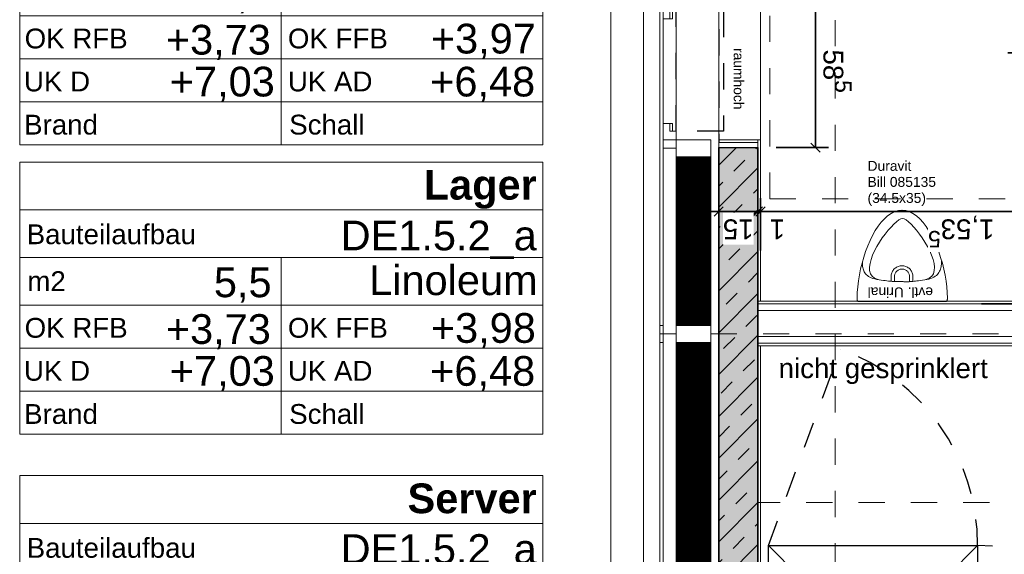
# Model space of a CAD drawing. Header units: metres. Extents: x -13 to 93, y -119 to 25.
# Tile 389 of 656: x 24.93 to 28.7, y -33.24 to -31.2. Entities that reach past the tile are written whole.
import ezdxf
from ezdxf.enums import TextEntityAlignment as Align

# ---------------------------------------------------------------- set-up
doc = ezdxf.new("R2010")
doc.units = ezdxf.units.M
doc.header["$LTSCALE"] = 0.00508
doc.header["$PDMODE"] = 1
doc.header["$PDSIZE"] = -2
for name, pattern in [('STYLE_05', [0.19684, 0.069505, -0.127335]), ('STYLE_06', [1.0537, 0.590515, -0.19684, 0.069505, -0.19684]), ('STYLE_11', [0.393677, 0.196838, -0.196838]), ('STYLE_12', [0.20828, 0.069425, -0.138855])]:
    doc.linetypes.add(name, pattern=pattern)
doc.layers.get('0').update_dxf_attribs({"lineweight": 18})
for name, color, linetype, lineweight in [('3-0-0 Dämmung', 7, 'Continuous', 18), ('3-2-5 Bodenbeläge', 7, 'Continuous', 18), ('3-3-0 AW Fassade', 7, 'Continuous', 18), ('3-3-8 Sonnenschutz', 7, 'Continuous', 18), ('3-4-0 Innenwände', 7, 'Continuous', 35), ('3-4-0-1 IW Beton', 7, 'Continuous', 35), ('3-4-2-2 NTragIW GK', 7, 'Continuous', 35), ('3-4-5 IWBekleidungen', 7, 'Continuous', 25), ('3-4-9 WSonstiges VED', 7, 'STYLE_11', 25), ('3-5-9 DeckenSonstig VED', 7, 'STYLE_11', 25), ('4-1-2-1 Sanitärobjekte', 7, 'Continuous', 25), ('4-5-7 Übertraggsntze', 7, 'Continuous', 25), ('6-1-0 Ausstattung', 7, 'Continuous', 25), ('Ans-Kante', 7, 'Continuous', 18), ('Bemaßung', 7, 'Continuous', 18), ('Keine', 7, 'Continuous', 18), ('Plan-Achse', 1, 'STYLE_06', 18), ('Plan-Achsen-Fassade', 1, 'STYLE_06', 18), ('Plan-Raumstempel', 7, 'Continuous', 13), ('Plan-Text', 7, 'Continuous', 13), ('Plan-Text-Hinweis', 7, 'Continuous', 13)]:
    doc.layers.add(name, color=color, linetype=linetype, lineweight=lineweight)
doc.layers.get('0').freeze()
doc.styles.add('Arial', font='ARIAL.TTF')
doc.styles.add('Arial (bold)', font='ARIALBD.TTF')
doc.dimstyles.new('MTZ_200', dxfattribs={"dimtxt": 0.075762, "dimasz": 0.000706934, "dimexe": 0.001, "dimexo": 0.003, "dimgap": 0.0001, "dimtad": 1, "dimdec": 4, "dimzin": 11, "dimtxsty": 'Arial', "dimblk": 'VW_SLASH', "dimcen": 0, "dimdle": 0.001, "dimazin": 0, "dimtfac": 1, "dimtdec": 4, "dimtix": 1, "dimtmove": 0, "dimatfit": 0, "dimldrblk": 'VW_FILLEDARROW', "dimfxl": 0, "dimfrac": 2, "dimtolj": 1, "dimtzin": 11, "dimarcsym": 0})
pattern_1 = [(45, (0, 0), (0.0003175, -0.0003175), [])]
pattern_2 = [(-45, (0, 0), (0.0003175, 0.0003175), [])]

# ---------------------------------------------------------------- blocks, each defined once
blk = doc.blocks.new('*U68')
at = {"layer": '4-1-2-1 Sanitärobjekte', "color": 7, "lineweight": 18}
for p, q in [((-0.042, 0.3376), (-0.0284, 0.3443)), ((-0.0284, 0.3443), (-0.0143, 0.3486)), ((-0.0143, 0.3486), (0.0002, 0.35)), ((0.0139, 0.3485), (-0.0006, 0.35)), ((0.028, 0.3443), (0.0139, 0.3485)), ((0.0417, 0.3374), (0.028, 0.3443)), ((-0.0915, 0.2885), (-0.08, 0.3037)), ((-0.08, 0.3037), (-0.0678, 0.317)), ((-0.0678, 0.317), (-0.0552, 0.3284)), ((-0.0552, 0.3284), (-0.042, 0.3376)), ((-0.0315, 0.2965), (-0.0214, 0.3056)), ((-0.0214, 0.3056), (-0.0124, 0.3125)), ((-0.0124, 0.3125), (-0.0047, 0.3168)), ((-0.0047, 0.3168), (0.0016, 0.3183)), ((0.0077, 0.3168), (0.0016, 0.3183)), ((0.0154, 0.3125), (0.0077, 0.3168)), ((0.0243, 0.3056), (0.0154, 0.3125)), ((0.0341, 0.2965), (0.0243, 0.3056)), ((0.055, 0.3281), (0.0417, 0.3374)), ((0.0677, 0.3166), (0.055, 0.3281)), ((0.08, 0.3032), (0.0677, 0.3166)), ((0.0917, 0.2878), (0.08, 0.3032)), ((-0.1128, 0.2535), (-0.1025, 0.2717)), ((-0.1025, 0.2717), (-0.0915, 0.2885)), ((-0.0645, 0.2586), (-0.0533, 0.2727)), ((-0.0533, 0.2727), (-0.0422, 0.2854)), ((-0.0422, 0.2854), (-0.0315, 0.2965)), ((0.0446, 0.2854), (0.0341, 0.2965)), ((0.0555, 0.2727), (0.0446, 0.2854)), ((0.0664, 0.2586), (0.0555, 0.2727)), ((0.1027, 0.2709), (0.0917, 0.2878)), ((0.1132, 0.2526), (0.1027, 0.2709)), ((-0.1313, 0.2136), (-0.1224, 0.2341)), ((-0.1224, 0.2341), (-0.1128, 0.2535)), ((-0.0961, 0.211), (-0.0862, 0.2275)), ((-0.0862, 0.2275), (-0.0756, 0.2434)), ((-0.0756, 0.2434), (-0.0645, 0.2586)), ((0.0772, 0.2434), (0.0664, 0.2586)), ((0.0875, 0.2275), (0.0772, 0.2434)), ((0.0971, 0.211), (0.0875, 0.2275)), ((0.1229, 0.233), (0.1132, 0.2526)), ((0.1319, 0.2124), (0.1229, 0.233)), ((-0.1466, 0.1702), (-0.1394, 0.1922)), ((-0.1394, 0.1922), (-0.1313, 0.2136)), ((-0.1125, 0.1778), (-0.1049, 0.1944)), ((-0.1049, 0.1944), (-0.0961, 0.211)), ((0.1056, 0.1944), (0.0971, 0.211)), ((0.1128, 0.1778), (0.1056, 0.1944)), ((0.1401, 0.191), (0.1319, 0.2124)), ((0.1475, 0.169), (0.1401, 0.191)), ((-0.1531, 0.1477), (-0.1466, 0.1702)), ((-0.1517, 0.1508), (-0.1517, 0.1467)), ((-0.1226, 0.1462), (-0.1185, 0.1617)), ((-0.1185, 0.1617), (-0.1125, 0.1778)), ((0.1185, 0.1617), (0.1128, 0.1778)), ((0.1223, 0.1462), (0.1185, 0.1617)), ((0.1541, 0.1465), (0.1475, 0.169)), ((0.1506, 0.1509), (0.1504, 0.1466)), ((0.1506, 0.155), (0.1506, 0.1509)), ((-0.1633, 0.1021), (-0.1586, 0.1249)), ((-0.1586, 0.1249), (-0.1531, 0.1477)), ((-0.1517, 0.1467), (-0.1516, 0.1425)), ((-0.1516, 0.1425), (-0.1513, 0.1384)), ((-0.1513, 0.1384), (-0.1509, 0.1342)), ((-0.1509, 0.1342), (-0.1502, 0.13)), ((-0.1502, 0.13), (-0.1493, 0.1259)), ((-0.1493, 0.1259), (-0.1481, 0.1218)), ((-0.1481, 0.1218), (-0.1466, 0.1178)), ((-0.1466, 0.1178), (-0.1447, 0.1139)), ((-0.1447, 0.1139), (-0.1424, 0.1101)), ((-0.1245, 0.1317), (-0.1226, 0.1462)), ((-0.124, 0.1185), (-0.1245, 0.1317)), ((-0.1207, 0.1068), (-0.124, 0.1185)), ((-0.038, 0.1133), (-0.0394, 0.11)), ((-0.0363, 0.1165), (-0.038, 0.1133)), ((-0.0344, 0.1196), (-0.0363, 0.1165)), ((-0.0322, 0.1225), (-0.0344, 0.1196)), ((-0.0297, 0.1251), (-0.0322, 0.1225)), ((-0.027, 0.1276), (-0.0297, 0.1251)), ((-0.0241, 0.1298), (-0.027, 0.1276)), ((-0.0211, 0.1317), (-0.0241, 0.1298)), ((-0.0223, 0.1143), (-0.0239, 0.1123)), ((-0.0206, 0.1161), (-0.0223, 0.1143)), ((-0.0178, 0.1334), (-0.0211, 0.1317)), ((-0.0188, 0.1178), (-0.0206, 0.1161)), ((-0.0168, 0.1193), (-0.0188, 0.1178)), ((-0.0145, 0.1348), (-0.0178, 0.1334)), ((-0.0147, 0.1207), (-0.0168, 0.1193)), ((-0.0124, 0.1218), (-0.0147, 0.1207)), ((-0.011, 0.1359), (-0.0145, 0.1348)), ((-0.0101, 0.1228), (-0.0124, 0.1218)), ((-0.0075, 0.1367), (-0.011, 0.1359)), ((-0.0077, 0.1236), (-0.0101, 0.1228)), ((-0.0052, 0.1241), (-0.0077, 0.1236)), ((-0.0039, 0.1372), (-0.0075, 0.1367)), ((-0.0028, 0.1244), (-0.0052, 0.1241)), ((-0.0002, 0.1373), (-0.0039, 0.1372)), ((-0.0002, 0.1245), (-0.0028, 0.1244)), ((0.0034, 0.1372), (-0.0002, 0.1373)), ((0.0023, 0.1244), (-0.0002, 0.1245)), ((0.0048, 0.1241), (0.0023, 0.1244)), ((0.007, 0.1367), (0.0034, 0.1372)), ((0.0072, 0.1236), (0.0048, 0.1241)), ((0.0106, 0.1359), (0.007, 0.1367)), ((0.0096, 0.1228), (0.0072, 0.1236)), ((0.012, 0.1218), (0.0096, 0.1228)), ((0.014, 0.1348), (0.0106, 0.1359)), ((0.0142, 0.1207), (0.012, 0.1218)), ((0.0174, 0.1334), (0.014, 0.1348)), ((0.0163, 0.1193), (0.0142, 0.1207)), ((0.0183, 0.1178), (0.0163, 0.1193)), ((0.0206, 0.1317), (0.0174, 0.1334)), ((0.0202, 0.1161), (0.0183, 0.1178)), ((0.0219, 0.1143), (0.0202, 0.1161)), ((0.0237, 0.1298), (0.0206, 0.1317)), ((0.0234, 0.1123), (0.0219, 0.1143)), ((0.0266, 0.1276), (0.0237, 0.1298)), ((0.0292, 0.1251), (0.0266, 0.1276)), ((0.0317, 0.1225), (0.0292, 0.1251)), ((0.0339, 0.1196), (0.0317, 0.1225)), ((0.0359, 0.1165), (0.0339, 0.1196)), ((0.0375, 0.1133), (0.0359, 0.1165)), ((0.0389, 0.11), (0.0375, 0.1133)), ((0.1198, 0.1068), (0.1233, 0.1185)), ((0.124, 0.1317), (0.1223, 0.1462)), ((0.1233, 0.1185), (0.124, 0.1317)), ((0.1433, 0.1161), (0.141, 0.112)), ((0.1453, 0.1203), (0.1433, 0.1161)), ((0.1468, 0.1247), (0.1453, 0.1203)), ((0.1481, 0.1291), (0.1468, 0.1247)), ((0.149, 0.1335), (0.1481, 0.1291)), ((0.1497, 0.1379), (0.149, 0.1335)), ((0.1501, 0.1423), (0.1497, 0.1379)), ((0.1504, 0.1466), (0.1501, 0.1423)), ((0.1598, 0.1238), (0.1541, 0.1465)), ((0.1645, 0.101), (0.1598, 0.1238)), ((-0.1696, 0.0569), (-0.1669, 0.0793)), ((-0.1669, 0.0793), (-0.1633, 0.1021)), ((-0.1424, 0.1101), (-0.1396, 0.1064)), ((-0.1396, 0.1064), (-0.1364, 0.1029)), ((-0.1364, 0.1029), (-0.1326, 0.0996)), ((-0.1326, 0.0996), (-0.1282, 0.0965)), ((-0.1282, 0.0965), (-0.1233, 0.0937)), ((-0.1233, 0.0937), (-0.1177, 0.091)), ((-0.1145, 0.097), (-0.1207, 0.1068)), ((-0.1177, 0.091), (-0.1114, 0.0887)), ((-0.1049, 0.0893), (-0.1145, 0.097)), ((-0.1114, 0.0887), (-0.1044, 0.0866)), ((-0.0918, 0.0841), (-0.1049, 0.0893)), ((-0.1044, 0.0866), (-0.0966, 0.0848)), ((-0.0966, 0.0848), (-0.088, 0.0834)), ((-0.088, 0.0834), (-0.0794, 0.0822)), ((-0.0794, 0.0822), (-0.0716, 0.0812)), ((-0.0716, 0.0812), (-0.0645, 0.0802)), ((-0.0645, 0.0802), (-0.0581, 0.0795)), ((-0.0581, 0.0795), (-0.0524, 0.0788)), ((-0.0524, 0.0788), (-0.0471, 0.0782)), ((-0.0471, 0.0782), (-0.0424, 0.0777)), ((-0.0424, 0.0777), (-0.0381, 0.0774)), ((-0.0421, 0.0967), (-0.0421, 0.0775)), ((-0.0418, 0.0994), (-0.0419, 0.0967)), ((-0.0413, 0.103), (-0.0418, 0.0994)), ((-0.0405, 0.1065), (-0.0413, 0.103)), ((-0.0394, 0.11), (-0.0405, 0.1065)), ((-0.0381, 0.0774), (-0.0342, 0.0771)), ((-0.0342, 0.0771), (-0.0306, 0.0768)), ((-0.0306, 0.0768), (-0.0273, 0.0767)), ((-0.029, 0.0983), (-0.0291, 0.0967)), ((-0.0287, 0.1008), (-0.029, 0.0983)), ((-0.0289, 0.0967), (-0.0289, 0.0766)), ((-0.0281, 0.1032), (-0.0287, 0.1008)), ((-0.0274, 0.1056), (-0.0281, 0.1032)), ((-0.0264, 0.1079), (-0.0274, 0.1056)), ((-0.0273, 0.0767), (-0.0242, 0.0766)), ((-0.0252, 0.1102), (-0.0264, 0.1079)), ((-0.0239, 0.1123), (-0.0252, 0.1102)), ((-0.0242, 0.0766), (-0.0212, 0.0765)), ((-0.0212, 0.0765), (-0.0183, 0.0765)), ((-0.0183, 0.0765), (-0.0155, 0.0765)), ((-0.0155, 0.0765), (-0.0126, 0.0765)), ((-0.0126, 0.0765), (-0.0097, 0.0765)), ((-0.0097, 0.0765), (-0.0067, 0.0766)), ((-0.0067, 0.0766), (-0.0034, 0.0766)), ((-0.0034, 0.0766), (0.0001, 0.0766)), ((0.0036, 0.0764), (0.0001, 0.0764)), ((0.0068, 0.0763), (0.0036, 0.0764)), ((0.0098, 0.0763), (0.0068, 0.0763)), ((0.0127, 0.0763), (0.0098, 0.0763)), ((0.0154, 0.0762), (0.0127, 0.0763)), ((0.0182, 0.0762), (0.0154, 0.0762)), ((0.0209, 0.0762), (0.0182, 0.0762)), ((0.0237, 0.0763), (0.0209, 0.0762)), ((0.0248, 0.1102), (0.0234, 0.1123)), ((0.0267, 0.0763), (0.0237, 0.0763)), ((0.0259, 0.1079), (0.0248, 0.1102)), ((0.0269, 0.1056), (0.0259, 0.1079)), ((0.0299, 0.0765), (0.0267, 0.0763)), ((0.0276, 0.1032), (0.0269, 0.1056)), ((0.0282, 0.1008), (0.0276, 0.1032)), ((0.0285, 0.0983), (0.0282, 0.1008)), ((0.0286, 0.0958), (0.0285, 0.0983)), ((0.0287, 0.0958), (0.0287, 0.0766)), ((0.0333, 0.0767), (0.0299, 0.0765)), ((0.0371, 0.077), (0.0333, 0.0767)), ((0.0413, 0.0773), (0.0371, 0.077)), ((0.04, 0.1065), (0.0389, 0.11)), ((0.0408, 0.103), (0.04, 0.1065)), ((0.0413, 0.0994), (0.0408, 0.103)), ((0.0414, 0.0967), (0.0413, 0.0994)), ((0.0459, 0.0778), (0.0413, 0.0773)), ((0.0414, 0.0967), (0.0414, 0.0771)), ((0.051, 0.0783), (0.0459, 0.0778)), ((0.0567, 0.079), (0.051, 0.0783)), ((0.063, 0.0798), (0.0567, 0.079)), ((0.07, 0.0807), (0.063, 0.0798)), ((0.0778, 0.0817), (0.07, 0.0807)), ((0.0864, 0.0829), (0.0778, 0.0817)), ((0.095, 0.0844), (0.0864, 0.0829)), ((0.0906, 0.0841), (0.1038, 0.0893)), ((0.1027, 0.0862), (0.095, 0.0844)), ((0.1098, 0.0885), (0.1027, 0.0862)), ((0.1038, 0.0893), (0.1134, 0.097)), ((0.1161, 0.091), (0.1098, 0.0885)), ((0.1134, 0.097), (0.1198, 0.1068)), ((0.1217, 0.0939), (0.1161, 0.091)), ((0.1267, 0.0971), (0.1217, 0.0939)), ((0.1311, 0.1005), (0.1267, 0.0971)), ((0.1349, 0.1041), (0.1311, 0.1005)), ((0.1382, 0.108), (0.1349, 0.1041)), ((0.141, 0.112), (0.1382, 0.108)), ((0.1682, 0.0784), (0.1645, 0.101)), ((0.171, 0.0562), (0.1682, 0.0784)), ((-0.1712, 0.0349), (-0.1696, 0.0569)), ((0.1726, 0.0345), (0.171, 0.0562)), ((-0.1718, 0.0135), (-0.1712, 0.0349)), ((-0.1718, 0.0119), (-0.1718, 0.0135)), ((-0.1718, 0.0104), (-0.1718, 0.0119)), ((-0.1717, 0.0091), (-0.1718, 0.0104)), ((-0.1716, 0.0078), (-0.1717, 0.0091)), ((-0.1715, 0.0067), (-0.1716, 0.0078)), ((-0.1714, 0.0056), (-0.1715, 0.0067)), ((-0.1712, 0.0047), (-0.1714, 0.0056)), ((-0.171, 0.0039), (-0.1712, 0.0047)), ((-0.1707, 0.0032), (-0.171, 0.0039)), ((-0.1704, 0.0025), (-0.1707, 0.0032)), ((-0.17, 0.002), (-0.1704, 0.0025)), ((-0.1696, 0.0015), (-0.17, 0.002)), ((-0.1691, 0.0011), (-0.1696, 0.0015)), ((-0.1685, 0.0008), (-0.1691, 0.0011)), ((-0.1678, 0.0005), (-0.1685, 0.0008)), ((-0.1671, 0.0003), (-0.1678, 0.0005)), ((-0.1663, 0.0002), (-0.1671, 0.0003)), ((-0.1654, 0.0001), (-0.1663, 0.0002)), ((-0.1644, 0), (-0.1654, 0.0001)), ((-0.1634, 0), (-0.1644, 0)), ((0.1643, 0), (-0.1643, 0)), ((0.1637, 0.0002), (0.1648, 0.0002)), ((0.1648, 0.0002), (0.1658, 0.0003)), ((0.1658, 0.0003), (0.1667, 0.0004)), ((0.1667, 0.0004), (0.1676, 0.0005)), ((0.1676, 0.0005), (0.1684, 0.0007)), ((0.1684, 0.0007), (0.1691, 0.001)), ((0.1691, 0.001), (0.1697, 0.0013)), ((0.1697, 0.0013), (0.1703, 0.0017)), ((0.1703, 0.0017), (0.1708, 0.0021)), ((0.1708, 0.0021), (0.1713, 0.0027)), ((0.1713, 0.0027), (0.1717, 0.0033)), ((0.1717, 0.0033), (0.172, 0.004)), ((0.172, 0.004), (0.1723, 0.0048)), ((0.1723, 0.0048), (0.1726, 0.0057)), ((0.1732, 0.0135), (0.1726, 0.0345)), ((0.1726, 0.0057), (0.1728, 0.0067)), ((0.1728, 0.0067), (0.1729, 0.0078)), ((0.1729, 0.0078), (0.1731, 0.0091)), ((0.1731, 0.0104), (0.1732, 0.0119)), ((0.1731, 0.0091), (0.1731, 0.0104)), ((0.1732, 0.0119), (0.1732, 0.0135))]:
    blk.add_line(p, q, dxfattribs=at)
blk = doc.blocks.new('urinal_duravit_bill_085135')
at = {"layer": '4-1-2-1 Sanitärobjekte', "color": 7}
blk.add_blockref('*U68', (0, 0), dxfattribs=at)
at = {"layer": 'Plan-Text', "insert": (-0.1321, 0.5381), "char_height": 0.037881, "attachment_point": 1, "line_spacing_factor": 0.970546, "style": 'Arial'}
blk.add_mtext('{\\C7;\\lDuravit\\PBill 085135\\P(34.5x35)}', dxfattribs=at)
blk = doc.blocks.new('*D101')
at = {"layer": 'Bemaßung', "color": 0, "linetype": 'Continuous', "lineweight": -2}
for p, q in [((5.635, -4.2187), (5.635, -4.4187)), ((5.645, -4.2187), (5.645, -4.4187)), ((5.645, -4.3687), (5.5416, -4.3687)), ((5.595, -4.3687), (5.645, -4.3687)), ((5.635, -4.3687), (5.685, -4.3687)), ((5.645, -4.3687), (5.635, -4.3687))]:
    blk.add_line(p, q, dxfattribs=at)
at = {"layer": 'Bemaßung', "color": 0, "linetype": 'Continuous', "lineweight": 20}
for p, q in [((5.6527, -4.351), (5.6173, -4.3864)), ((5.6273, -4.3864), (5.6627, -4.351))]:
    blk.add_line(p, q, dxfattribs=at)
at = {"layer": 'Defpoints', "color": 0, "lineweight": 0}
for p in [(5.635, -4.0306), (5.645, -4.1906), (5.645, -4.3687)]:
    blk.add_point(p, dxfattribs=at)
at = {"color": 0, "linetype": 'Continuous', "lineweight": -2}
blk.add_wipeout([(5.5416, -4.364), (5.6002, -4.364), (5.6002, -4.242), (5.5416, -4.242)], dxfattribs=at).dxf.layer = 'Bemaßung'
at = {"layer": 'Bemaßung', "color": 0, "insert": (5.5416, -4.2625), "char_height": 0.0758, "attachment_point": 1, "line_spacing_factor": 0.967741, "style": 'Arial'}
blk.add_mtext('1', dxfattribs=at)
blk = doc.blocks.new('VW_FILLEDARROW')
at = {"color": 0, "lineweight": -2}
blk.add_solid([(0, 0), (0, 0), (0, 0)], dxfattribs=at)
blk = doc.blocks.new('VW_SLASH')
at = {"color": 0, "linetype": 'ByBlock', "lineweight": -2}
blk.add_line((0, 0), (-1, 0), dxfattribs=at)
at = {"color": 0, "linetype": 'ByBlock', "lineweight": 20}
blk.add_line((0, 0), (0, 0), dxfattribs=at)
blk = doc.blocks.new('*D102')
at = {"layer": 'Bemaßung', "color": 0, "linetype": 'Continuous', "lineweight": -2}
for p, q in [((5.645, -4.2187), (5.645, -4.4187)), ((5.795, -4.2187), (5.795, -4.4187)), ((5.595, -4.3687), (5.645, -4.3687)), ((5.645, -4.3687), (5.795, -4.3687)), ((5.795, -4.3687), (5.845, -4.3687))]:
    blk.add_line(p, q, dxfattribs=at)
at = {"layer": 'Bemaßung', "color": 0, "linetype": 'Continuous', "lineweight": 20}
for p, q in [((5.6627, -4.351), (5.6273, -4.3864)), ((5.7773, -4.3864), (5.8127, -4.351))]:
    blk.add_line(p, q, dxfattribs=at)
at = {"layer": 'Defpoints', "color": 0, "lineweight": 0}
for p in [(5.795, -1.365), (5.645, -4.0025)]:
    blk.add_point(p, dxfattribs=at)
at = {"color": 0, "linetype": 'Continuous', "lineweight": -2}
blk.add_wipeout([(5.6613, -4.364), (5.7787, -4.364), (5.7787, -4.242), (5.6613, -4.242)], dxfattribs=at).dxf.layer = 'Bemaßung'
at = {"layer": 'Defpoints', "color": 0, "lineweight": 0}
blk.add_point((5.645, -4.3687), dxfattribs=at)
at = {"layer": 'Bemaßung', "color": 0, "insert": (5.6613, -4.2625), "char_height": 0.07576, "attachment_point": 1, "line_spacing_factor": 0.967741, "style": 'Arial'}
blk.add_mtext('15', dxfattribs=at)
blk = doc.blocks.new('*D105')
at = {"layer": 'Bemaßung', "color": 0, "linetype": 'Continuous', "lineweight": -2}
for p, q in [((5.635, -4.2187), (5.635, -4.4187)), ((4.0998, -4.5187), (4.0998, -4.3187)), ((4.0998, -4.3687), (4.1498, -4.3687)), ((5.635, -4.3687), (4.0998, -4.3687)), ((5.585, -4.3687), (5.635, -4.3687))]:
    blk.add_line(p, q, dxfattribs=at)
at = {"layer": 'Bemaßung', "color": 0, "linetype": 'Continuous', "lineweight": 20}
for p, q in [((4.1175, -4.351), (4.0821, -4.3864)), ((5.6173, -4.3864), (5.6527, -4.351))]:
    blk.add_line(p, q, dxfattribs=at)
at = {"layer": 'Defpoints', "color": 0, "lineweight": 0}
for p in [(5.635, -4.025), (5.635, -4.3687), (4.0998, -5.045)]:
    blk.add_point(p, dxfattribs=at)
at = {"color": 0, "linetype": 'Continuous', "lineweight": -2}
blk.add_wipeout([(4.7405, -4.364), (4.9462, -4.364), (4.9462, -4.242), (4.7405, -4.242)], dxfattribs=at).dxf.layer = 'Bemaßung'
at = {"layer": 'Bemaßung', "color": 0, "insert": (4.7405, -4.2625), "char_height": 0.07576, "attachment_point": 1, "line_spacing_factor": 0.967741, "style": 'Arial'}
blk.add_mtext('1,53', dxfattribs=at)
at = {"color": 0, "linetype": 'Continuous', "lineweight": -2}
blk.add_wipeout([(4.9455, -4.315), (4.9946, -4.315), (4.9946, -4.2137), (4.9455, -4.2137)], dxfattribs=at).dxf.layer = 'Bemaßung'
at = {"layer": 'Bemaßung', "color": 0, "insert": (4.9701, -4.2309), "char_height": 0.0631, "attachment_point": 2, "line_spacing_factor": 0.967741, "style": 'Arial'}
blk.add_mtext('5', dxfattribs=at)
blk = doc.blocks.new('*D107')
at = {"layer": 'Bemaßung', "color": 0, "linetype": 'Continuous', "lineweight": -2}
for p, q in [((4.7899, -4.015), (4.5899, -4.015)), ((4.6399, -4.065), (4.6399, -4.015)), ((4.6399, -4.015), (4.6399, -4.975)), ((4.6399, -4.975), (4.6399, -4.925)), ((4.4899, -4.975), (4.6899, -4.975))]:
    blk.add_line(p, q, dxfattribs=at)
at = {"layer": 'Bemaßung', "color": 0, "linetype": 'Continuous', "lineweight": 20}
for p, q in [((4.6575, -4.0327), (4.6222, -3.9973)), ((4.6222, -4.9573), (4.6575, -4.9927))]:
    blk.add_line(p, q, dxfattribs=at)
at = {"layer": 'Defpoints', "color": 0, "lineweight": 0}
for p in [(4.6399, -4.015), (4.6949, -4.015), (3.8019, -4.975)]:
    blk.add_point(p, dxfattribs=at)
at = {"color": 0, "linetype": 'Continuous', "lineweight": -2}
blk.add_wipeout([(4.6352, -4.5537), (4.6352, -4.4363), (4.5131, -4.4363), (4.5131, -4.5537)], dxfattribs=at).dxf.layer = 'Bemaßung'
at = {"layer": 'Bemaßung', "color": 0, "insert": (4.5337, -4.5537), "char_height": 0.07576, "attachment_point": 1, "rotation": 90, "line_spacing_factor": 0.967741, "style": 'Arial'}
blk.add_mtext('96', dxfattribs=at)
blk = doc.blocks.new('*U32')
at = {"layer": '4-5-7 Übertraggsntze', "color": 7, "linetype": 'Continuous', "lineweight": 18}
for p, q in [((0.4, 0), (-0.4, 0.8)), ((0.4, 0.8), (-0.4, 0))]:
    blk.add_line(p, q, dxfattribs=at)
at = {"layer": '4-5-7 Übertraggsntze', "linetype": 'Continuous'}
blk.add_lwpolyline([(-0.4, 0.8), (0.4, 0.8), (0.4, 0), (-0.4, 0)], close=True, dxfattribs=at)
blk = doc.blocks.new('server_80x80')
at = {"layer": '4-5-7 Übertraggsntze', "linetype": 'STYLE_05'}
blk.add_line((-0.4, 0), (-1.151, 0.2757), dxfattribs=at)
for centre, end in [((0.4, 0.8), 180), ((-0.4, 0), 159.8402)]:
    blk.add_arc(centre, 0.8, 90, end, dxfattribs=at)
at = {"layer": '4-5-7 Übertraggsntze', "color": 7}
blk.add_blockref('*U32', (0, 0), dxfattribs=at)
blk = doc.blocks.new('*D172')
at = {"layer": 'Bemaßung', "color": 0, "linetype": 'Continuous', "lineweight": -2}
for p, q in [((3.14, -7.8387), (3.14, -8.0387)), ((5.35, -7.8387), (5.35, -8.0387)), ((3.09, -7.9887), (3.14, -7.9887)), ((3.14, -7.9887), (5.35, -7.9887)), ((5.35, -7.9887), (5.4, -7.9887))]:
    blk.add_line(p, q, dxfattribs=at)
at = {"layer": 'Bemaßung', "color": 0, "linetype": 'Continuous', "lineweight": 20}
for p, q in [((3.1577, -7.971), (3.1223, -8.0064)), ((5.3323, -8.0064), (5.3677, -7.971))]:
    blk.add_line(p, q, dxfattribs=at)
at = {"layer": 'Defpoints', "color": 0, "lineweight": 0}
for p in [(5.35, -4.87), (3.14, -5.665), (3.14, -7.9887)]:
    blk.add_point(p, dxfattribs=at)
at = {"layer": 'Bemaßung', "color": 0, "insert": (4.2324, -7.8775), "char_height": 0.07576, "attachment_point": 1, "line_spacing_factor": 0.967741, "style": 'Arial'}
blk.add_mtext('2,21', dxfattribs=at)
blk = doc.blocks.new('*D176')
at = {"layer": 'Bemaßung', "color": 0, "lineweight": -2}
for p, q in [((5.5749, -4.6125), (5.3749, -4.6125)), ((5.4249, -4.6625), (5.4249, -4.6125)), ((5.4249, -4.6125), (5.4249, -5.1975)), ((5.4249, -5.1975), (5.4249, -5.1475)), ((5.5749, -5.1975), (5.3749, -5.1975))]:
    blk.add_line(p, q, dxfattribs=at)
at = {"layer": 'Bemaßung', "color": 0, "lineweight": 20}
for p, q in [((5.4425, -4.6302), (5.4072, -4.5948)), ((5.4072, -5.1798), (5.4425, -5.2152))]:
    blk.add_line(p, q, dxfattribs=at)
at = {"layer": 'Defpoints', "color": 0, "lineweight": 0}
for p in [(5.4249, -4.6125), (5.72, -4.6125), (5.795, -5.1975)]:
    blk.add_point(p, dxfattribs=at)
at = {"color": 0, "lineweight": -2}
blk.add_wipeout([(5.4202, -4.988), (5.4202, -4.8705), (5.2981, -4.8705), (5.2981, -4.988)], dxfattribs=at).dxf.layer = 'Bemaßung'
at = {"layer": 'Bemaßung', "color": 0, "insert": (5.3187, -4.988), "char_height": 0.07576, "attachment_point": 1, "rotation": 90, "line_spacing_factor": 0.967741, "style": 'Arial'}
blk.add_mtext('58', dxfattribs=at)
at = {"color": 0, "lineweight": -2}
blk.add_wipeout([(5.3712, -4.8708), (5.3712, -4.8217), (5.2699, -4.8217), (5.2699, -4.8708)], dxfattribs=at).dxf.layer = 'Bemaßung'
at = {"layer": 'Bemaßung', "color": 0, "insert": (5.287, -4.8463), "char_height": 0.0631, "attachment_point": 2, "rotation": 90, "line_spacing_factor": 0.967741, "style": 'Arial'}
blk.add_mtext('5', dxfattribs=at)
blk = doc.blocks.new('S_Profil_Fassade_Büro')
at = {"layer": '3-3-0 AW Fassade', "color": 7}
blk.add_line((-0.132, 0), (-0.195, 0), dxfattribs=at)
for points in [[(-0.195, 0.0325), (-0.182, 0.0325), (-0.182, -0.0325), (-0.195, -0.0325)], [(-0.132, 0.0325), (0, 0.0325), (0, -0.0325), (-0.132, -0.0325)]]:
    blk.add_lwpolyline(points, close=True, dxfattribs=at)
blk = doc.blocks.new('*U480')
at = {"layer": '3-3-0 AW Fassade', "color": 7}
blk.add_line((0.162, -0.0025), (0.225, -0.0025), dxfattribs=at)
for points in [[(0.03, 0.03), (0.162, 0.03), (0.162, -0.035), (0.03, -0.035)], [(0.212, 0.03), (0.225, 0.03), (0.225, -0.035), (0.212, -0.035)]]:
    blk.add_lwpolyline(points, close=True, dxfattribs=at)
blk = doc.blocks.new('*U481')
at = {"layer": '3-3-0 AW Fassade', "color": 7}
blk.add_line((0.162, 0.5875), (0.212, 0.5875), dxfattribs=at)
blk.add_lwpolyline([(0.03, 0.62), (0.162, 0.62), (0.162, 0.555), (0.03, 0.555)], close=True, dxfattribs=at)
blk = doc.blocks.new('S_Fenster_Kern')
at = {"color": 7}
blk.add_wipeout([(0.177, 0.5225), (0.177, 0.4925), (0.212, 0.4925), (0.212, 0.0925), (0.177, 0.0925), (0.177, 0.0625), (0.162, 0.0625), (0.162, 0.5225)], dxfattribs=at).dxf.layer = '3-3-0 AW Fassade'
at = {"layer": '3-3-0 AW Fassade', "color": 7}
blk.add_lwpolyline([(0.177, 0.5225), (0.177, 0.4925), (0.212, 0.4925), (0.212, 0.0925), (0.177, 0.0925), (0.177, 0.0625), (0.162, 0.0625), (0.162, 0.5225)], close=True, dxfattribs=at)
at = {"color": 7}
for points in [[(0.187, 0.4925), (0.212, 0.4925), (0.212, 0.555), (0.162, 0.555), (0.162, 0.5225), (0.187, 0.5225)], [(0.187, 0.0925), (0.212, 0.0925), (0.212, 0.03), (0.162, 0.03), (0.162, 0.0625), (0.187, 0.0625)]]:
    blk.add_wipeout(points, dxfattribs=at).dxf.layer = '3-3-0 AW Fassade'
at = {"layer": '3-3-0 AW Fassade', "color": 7}
for points in [[(0.187, 0.4925), (0.212, 0.4925), (0.212, 0.555), (0.162, 0.555), (0.162, 0.5225), (0.187, 0.5225)], [(0.187, 0.0925), (0.212, 0.0925), (0.212, 0.03), (0.162, 0.03), (0.162, 0.0625), (0.187, 0.0625)]]:
    blk.add_lwpolyline(points, close=True, dxfattribs=at)
at = {"layer": '3-4-9 WSonstiges VED', "linetype": 'STYLE_05'}
blk.add_lwpolyline([(-0.018, 0.5225), (0.162, 0.5225), (0.162, 0.0625), (-0.018, 0.0625)], close=True, dxfattribs=at)
at = {"layer": '3-3-0 AW Fassade', "color": 7}
for name in ['*U481', '*U480']:
    blk.add_blockref(name, (0, 0), dxfattribs=at)
blk = doc.blocks.new('S_Raumstempel')
at = {"layer": 'Plan-Raumstempel'}
blk.add_line((0.0001, -0.5113), (0.0001, 0.1642), dxfattribs=at)
for points in [[(-0.9999, 0.5293), (1.0001, 0.5293), (1.0001, 0.3467), (-0.9999, 0.3467)], [(-0.9999, 0.3467), (1.0001, 0.3467), (1.0001, 0.1642), (-0.9999, 0.1642)], [(-0.9999, 0.1642), (1.0001, 0.1642), (1.0001, -0.0184), (-0.9999, -0.0184)], [(-0.9999, -0.0184), (1.0001, -0.0184), (1.0001, -0.1827), (-0.9999, -0.1827)], [(-0.9999, -0.1827), (1.0001, -0.1827), (1.0001, -0.347), (-0.9999, -0.347)], [(-0.9999, -0.347), (1.0001, -0.347), (1.0001, -0.5113), (-0.9999, -0.5113)]]:
    blk.add_lwpolyline(points, close=True, dxfattribs=at)
at = {"layer": 'Plan-Raumstempel', "attachment_point": 1, "style": 'Arial'}
for s, insert, char_height, line_spacing_factor in [('{\\C7;\\l }', (-0.5942, 0.4083), 0.11364, 0.966806), ('{\\C7;\\lBauteilaufbau}', (-0.9733, 0.2911), 0.075762, 0.970546), ('{\\C7;\\l m2}', (-1.0001, 0.1119), 0.075762, 0.970546), ('{\\C7;\\lOK RFB}', (-0.981, -0.0667), 0.075762, 0.970546), ('{\\C7;\\lOK FFB}', (0.0255, -0.0667), 0.075762, 0.970546), ('{\\C7;\\lUK D}', (-0.9836, -0.231), 0.075762, 0.970546), ('{\\C7;\\lUK AD}', (0.0255, -0.231), 0.075762, 0.970546), ('{\\C7;\\lBrand}', (-0.983, -0.3961), 0.075762, 0.970546), ('{\\C7;\\lSchall}', (0.0305, -0.3961), 0.075762, 0.970546)]:
    blk.add_mtext(s, dxfattribs=dict(at, insert=insert, char_height=char_height, line_spacing_factor=line_spacing_factor))
at = {"layer": 'Plan-Raumstempel', "style": 'Arial (bold)'}
blk.add_attdef('Raumnummer', text='', height=0.1136, dxfattribs=at).set_placement((-0.9792, 0.4952), align=Align.TOP_LEFT)
at = {"layer": 'Plan-Raumstempel'}
for tag, style, p in [('Raumbezeichnung', 'Arial (bold)', (0.9771, 0.4993)), ('Bauteilaufbau', 'Arial', (0.9771, 0.3054)), ('m2', 'Arial', (-0.0368, 0.1262)), ('Belag', 'Arial', (0.9804, 0.1342)), ('OK_RFB', 'Arial', (-0.0397, -0.0524)), ('OK_FFB', 'Arial', (0.9735, -0.0483)), ('UK_RD', 'Arial', (-0.0245, -0.2126)), ('UK_FD', 'Arial', (0.9709, -0.2126)), ('Brand', 'Arial', (-0.0285, -0.3746)), ('Schall', 'Arial', (0.9709, -0.3767))]:
    blk.add_attdef(tag, text='', height=0.1136, dxfattribs=dict(at, style=style)).set_placement(p, align=Align.TOP_RIGHT)
blk = doc.blocks.new('kern_beh-wc+h-wc (2D)')
at = {"layer": '3-4-0-1 IW Beton', "linetype": 'Continuous', "lineweight": 0}
blk.add_hatch(color=255, dxfattribs=at).paths.add_polyline_path([(5.645, -1.365), (5.645, -4.6125), (5.795, -4.6125), (5.795, -1.365)])
at = {"layer": '3-4-0-1 IW Beton', "linetype": 'Continuous', "lineweight": 13}
h = blk.add_hatch(dxfattribs=at)
h.set_pattern_fill('STAHLBETON_1_50', style=0, pattern_type=2)
h.set_pattern_definition([(45, (0, 0), (0.16, 0), []), (45, (0.08, 0), (0.16, 0), [0.06, -0.06])])
h.paths.add_polyline_path([(5.645, -1.365), (5.645, -4.6125), (5.795, -4.6125), (5.795, -1.365)])
at = {"layer": '3-4-0-1 IW Beton', "color": 7, "lineweight": 35}
blk.add_lwpolyline([(5.645, -1.365), (5.645, -4.6125), (5.795, -4.6125), (5.795, -1.365)], close=True, dxfattribs=at)
at = {"layer": '3-4-5 IWBekleidungen', "color": 7, "linetype": 'Continuous', "lineweight": 18}
blk.add_lwpolyline([(5.635, -4.025), (5.635, -4.6419688), (5.645, -4.6419688), (5.645, -4.025)], close=True, dxfattribs=at)
at = {"layer": '6-1-0 Ausstattung', "color": 7, "linetype": 'STYLE_12', "lineweight": 18}
blk.add_lwpolyline([(4.09980622, -4.41703208), (5.59980622, -4.41703208), (5.59980622, -5.91703208), (4.09980622, -5.91703208)], close=True, dxfattribs=at)
at = {"layer": '4-1-2-1 Sanitärobjekte', "color": 7, "rotation": 180}
blk.add_blockref('urinal_duravit_bill_085135', (5.0937543, -4.02366381), dxfattribs=at)
at = {"layer": 'Keine', "color": 7, "insert": (4.97538428, -4.04014296), "char_height": 0.037881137, "attachment_point": 1, "line_spacing_factor": 0.970546, "style": 'Arial'}
blk.add_mtext('evtl. Urinal', dxfattribs=at)
at = {"layer": 'Bemaßung', "color": 7, "linetype": 'Continuous', "lineweight": 18}
dim = blk.add_linear_dim(base=(5.645, -4.36867714), p1=(5.635, -4.03063083), p2=(5.645, -4.19063083), dimstyle='MTZ_200', override={"dimtxt": 0.001515, "dimgap": 0.005, "dimdec": 3, "dimlfac": 50, "dimpost": '<>m', "dimtxsty": 'Arial', "dimtix": 0, "dimtmove": 2}, dxfattribs=at)
dim.commit()
dim.dimension.update_dxf_attribs({"geometry": '*D101', "text_midpoint": (5.59980622, -4.36367714), "dimtype": 160})
dim = blk.add_linear_dim(base=(5.645, -4.36867714), p1=(5.795, -1.365), p2=(5.645, -4.0025), dimstyle='MTZ_200', override={"dimtxt": 0.001515, "dimgap": 0.005, "dimdec": 3, "dimlfac": 50, "dimpost": '<>m', "dimtxsty": 'Arial', "dimtmove": 2}, dxfattribs=at)
dim.commit()
dim.dimension.update_dxf_attribs({"geometry": '*D102', "text_midpoint": (5.72, -4.36867714)})
at = {"layer": '3-2-5 Bodenbeläge', "color": 7, "linetype": 'STYLE_12', "lineweight": 18}
blk.add_line((3.56, -3.255), (5.645, -3.255), dxfattribs=at)
at = {"layer": '3-4-5 IWBekleidungen', "color": 7, "linetype": 'Continuous', "lineweight": 18}
blk.add_lwpolyline([(5.635, -1.515), (5.635, -3.855), (5.645, -3.855), (5.645, -1.515)], close=True, dxfattribs=at)
at = {"layer": 'Bemaßung', "color": 7, "linetype": 'Continuous', "lineweight": 18}
dim = blk.add_linear_dim(base=(5.635, -4.36867714), p1=(4.09980622, -5.045), p2=(5.635, -4.025), dimstyle='MTZ_200', override={"dimtxt": 0.001515, "dimgap": 0.005, "dimdec": 3, "dimlfac": 50, "dimpost": '<>m', "dimtxsty": 'Arial', "dimtmove": 2}, dxfattribs=at)
dim.commit()
dim.dimension.update_dxf_attribs({"geometry": '*D105', "text_midpoint": (6.40259689, -4.36867714)})
at = {"layer": '3-4-5 IWBekleidungen', "color": 7, "linetype": 'Continuous', "lineweight": 18}
blk.add_lwpolyline([(5.645, -4.6325), (5.645, -4.6425), (5.795, -4.6425), (5.795, -4.6325)], close=True, dxfattribs=at)
at = {"layer": 'Ans-Kante', "color": 8}
blk.add_line((5.635, -4.6419688), (5.635, -5.1675), dxfattribs=at)
at = {"layer": 'Keine', "color": 7, "insert": (5.69952307, -4.99356047), "char_height": 0.037881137, "attachment_point": 1, "rotation": 90, "line_spacing_factor": 0.970546, "style": 'Arial'}
blk.add_mtext('raumhoch', dxfattribs=at)
at = {"layer": 'Bemaßung', "color": 7, "linetype": 'Continuous', "lineweight": 18}
dim = blk.add_linear_dim(base=(4.63985352, -4.015), p1=(3.80185497, -4.975), p2=(4.69485352, -4.015), angle=90, dimstyle='MTZ_200', override={"dimtxt": 0.001515, "dimgap": 0.005, "dimdec": 3, "dimlfac": 50, "dimpost": '<>m', "dimtxsty": 'Arial', "dimtmove": 2}, dxfattribs=at)
dim.commit()
dim.dimension.update_dxf_attribs({"geometry": '*D107', "text_midpoint": (4.63985352, -3.535)})
at = {"layer": '3-4-2-2 NTragIW GK', "color": 7, "linetype": 'Continuous', "lineweight": 18}
for points in [[(3.375, -3.89), (5.645, -3.89), (5.645, -3.865), (3.375, -3.865)], [(3.375, -3.99), (5.645, -3.99), (5.645, -3.89), (3.375, -3.89)], [(3.375, -4.015), (5.645, -4.015), (5.645, -3.99), (3.375, -3.99)]]:
    blk.add_lwpolyline(points, close=True, dxfattribs=at)
at = {"layer": '3-4-5 IWBekleidungen', "color": 7, "linetype": 'Continuous', "lineweight": 18}
for points in [[(3.62, -3.865), (5.645, -3.865), (5.645, -3.855), (3.62, -3.855)], [(3.385, -4.025), (5.645, -4.025), (5.645, -4.015), (3.385, -4.015)]]:
    blk.add_lwpolyline(points, close=True, dxfattribs=at)
at = {"layer": '4-5-7 Übertraggsntze', "color": 7, "rotation": 90}
blk.add_blockref('server_80x80', (5.60479439, -2.69110142), dxfattribs=at)
at = {"layer": 'Bemaßung', "color": 7, "linetype": 'Continuous', "lineweight": 18}
dim = blk.add_linear_dim(base=(3.14, -7.9886771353), p1=(5.35, -4.87), p2=(3.14, -5.665), dimstyle='MTZ_200', override={"dimtxt": 0.001515, "dimgap": 0.01, "dimdec": 8, "dimlfac": 50, "dimpost": '<>m', "dimtxsty": 'Arial', "dimtmove": 2}, dxfattribs=at)
dim.commit()
dim.dimension.update_dxf_attribs({"geometry": '*D172', "text_midpoint": (4.3350467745, -7.9786771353), "dimtype": 160})
blk.add_wipeout([(5.645, -4.6125), (5.795, -4.6125), (5.795, -4.6325), (5.645, -4.6325)]).dxf.layer = '3-3-0 AW Fassade'
at = {"layer": '3-3-0 AW Fassade'}
blk.add_lwpolyline([(5.645, -4.6125), (5.795, -4.6125), (5.795, -4.6325), (5.645, -4.6325)], close=True, dxfattribs=at)
at = {"layer": 'Ans-Kante', "color": 8}
blk.add_line((5.795, -4.6425), (5.795, -5.1675), dxfattribs=at)
at = {"layer": 'Bemaßung'}
dim = blk.add_linear_dim(base=(5.4248535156, -4.6125), p1=(5.795, -5.1975), p2=(5.72, -4.6125), angle=90, dimstyle='MTZ_200', override={"dimtxt": 0.001515, "dimgap": 0.005, "dimdec": 8, "dimlfac": 50, "dimpost": '<>m', "dimtxsty": 'Arial', "dimtmove": 2}, dxfattribs=at)
dim.commit()
dim.dimension.update_dxf_attribs({"geometry": '*D176', "text_midpoint": (5.4248535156, -4.32)})

msp = doc.modelspace()

# ---------------------------------------------------------------- linework, layer by layer
at = {"layer": 'Plan-Achsen-Fassade', "color": 9}
msp.add_line((27.575, -32.4), (41.525, -32.4), dxfattribs=at)

# ---------------------------------------------------------------- wipeouts: each hides what was drawn before it
at = {"color": 7, "linetype": 'Continuous'}
for points in [[(27.443, -31.7225), (27.575, -31.7225), (27.575, -32.3675), (27.443, -32.3675)], [(27.443, -32.4325), (27.575, -32.4325), (27.575, -33.6675), (27.443, -33.6675)]]:
    msp.add_wipeout(points, dxfattribs=at).dxf.layer = '3-0-0 Dämmung'

# ---------------------------------------------------------------- next in the draw order: hatches: boundary and pattern name
at = {"layer": '3-0-0 Dämmung', "linetype": 'Continuous', "lineweight": 5}
h = msp.add_hatch(dxfattribs=at)
h.set_pattern_fill('D_MMUNG_1_50', style=0, pattern_type=2)
h.set_pattern_definition(pattern_1)
h.paths.add_polyline_path([(27.443, -31.7225), (27.575, -31.7225), (27.575, -32.3675), (27.443, -32.3675)])
at = {"layer": '3-0-0 Dämmung', "linetype": 'Continuous', "lineweight": 13}
h = msp.add_hatch(dxfattribs=at)
h.set_pattern_fill('D_MMUNG_1_50-1', style=0, pattern_type=2)
h.set_pattern_definition(pattern_2)
h.paths.add_polyline_path([(27.443, -31.7225), (27.575, -31.7225), (27.575, -32.3675), (27.443, -32.3675)])
at = {"layer": '3-0-0 Dämmung', "linetype": 'Continuous', "lineweight": 5}
h = msp.add_hatch(dxfattribs=at)
h.set_pattern_fill('D_MMUNG_1_50', style=0, pattern_type=2)
h.set_pattern_definition(pattern_1)
h.paths.add_polyline_path([(27.443, -32.4325), (27.575, -32.4325), (27.575, -33.6675), (27.443, -33.6675)])
at = {"layer": '3-0-0 Dämmung', "linetype": 'Continuous', "lineweight": 13}
h = msp.add_hatch(dxfattribs=at)
h.set_pattern_fill('D_MMUNG_1_50-1', style=0, pattern_type=2)
h.set_pattern_definition(pattern_2)
h.paths.add_polyline_path([(27.443, -32.4325), (27.575, -32.4325), (27.575, -33.6675), (27.443, -33.6675)])

# ---------------------------------------------------------------- next in the draw order: linework, layer by layer
at = {"layer": '3-0-0 Dämmung', "color": 7, "linetype": 'Continuous'}
for points in [[(27.443, -31.7225), (27.575, -31.7225), (27.575, -32.3675), (27.443, -32.3675)], [(27.443, -32.4325), (27.575, -32.4325), (27.575, -33.6675), (27.443, -33.6675)]]:
    msp.add_lwpolyline(points, close=True, dxfattribs=at)

# ---------------------------------------------------------------- next in the draw order: block references
at = {"layer": '3-4-0 Innenwände', "color": 7, "rotation": 180}
msp.add_blockref('kern_beh-wc+h-wc (2D)', (33.4, -36.3), dxfattribs=at)

# ---------------------------------------------------------------- next in the draw order: linework, layer by layer
at = {"layer": '3-3-0 AW Fassade'}
msp.add_lwpolyline([(27.393, -28.9775), (27.443, -28.9775), (27.443, -54.085), (27.393, -54.085)], close=True, dxfattribs=at)
at = {"layer": 'Ans-Kante', "color": 8}
msp.add_line((27.38, -53.99), (27.38, -29.01), dxfattribs=at)

# ---------------------------------------------------------------- next in the draw order: block references
at = {"layer": '3-3-0 AW Fassade', "color": 7}
msp.add_blockref('S_Profil_Fassade_Büro', (27.575, -32.4), dxfattribs=at)

# ---------------------------------------------------------------- next in the draw order: wipeouts: each hides what was drawn before it
at = {"color": 8, "linetype": 'Continuous', "lineweight": 18}
msp.add_wipeout([(27.3175, -54.0225), (27.3175, -28.9775), (27.1925, -28.9775), (27.1925, -54.0225)], dxfattribs=at).dxf.layer = '3-3-8 Sonnenschutz'

# ---------------------------------------------------------------- next in the draw order: linework, layer by layer
at = {"layer": '3-3-8 Sonnenschutz', "color": 8, "linetype": 'Continuous', "lineweight": 18}
msp.add_lwpolyline([(27.3175, -54.0225), (27.3175, -28.9775), (27.1925, -28.9775), (27.1925, -54.0225)], close=True, dxfattribs=at)

# ---------------------------------------------------------------- next in the draw order: block references
at = {"layer": '3-4-0 Innenwände', "color": 7, "rotation": 180}
msp.add_blockref('kern_beh-wc+h-wc (2D)', (33.4, -36.3), dxfattribs=at)

# ---------------------------------------------------------------- next in the draw order: block references
at = {"layer": '3-3-0 AW Fassade', "color": 7, "rotation": 180}
msp.add_blockref('S_Fenster_Kern', (27.605, -31.1025), dxfattribs=at)

# ---------------------------------------------------------------- next in the draw order: linework, layer by layer
at = {"layer": '3-5-9 DeckenSonstig VED', "color": 7, "linetype": 'STYLE_05'}
msp.add_line((27.605, -28.835), (27.605, -54.085), dxfattribs=at)

# ---------------------------------------------------------------- next in the draw order: block references
at = {"layer": '3-4-0 Innenwände', "color": 7, "rotation": 180}
msp.add_blockref('kern_beh-wc+h-wc (2D)', (33.4, -36.3), dxfattribs=at)

# ---------------------------------------------------------------- next in the draw order: linework, layer by layer
at = {"layer": 'Plan-Achse'}
msp.add_line((28.05, -118.5), (28.05, 6.75), dxfattribs=at)

# ---------------------------------------------------------------- next in the draw order: block references
at = {"layer": 'Plan-Raumstempel', "color": 7}
for p, values in [((25.93233326, -31.16554405), {'Belag': 'Fliesen', 'm2': '8,3', 'OK_RFB': '+3,73', 'OK_FFB': '+3,97', 'UK_RD': '+7,03', 'UK_FD': '+6,48', 'Raumbezeichnung': 'WC H', 'Bauteilaufbau': 'DE1.5.1_a'}), ((25.93233326, -32.2719244), {'Belag': 'Linoleum', 'm2': '5,5', 'OK_RFB': '+3,73', 'OK_FFB': '+3,98', 'UK_RD': '+7,03', 'UK_FD': '+6,48', 'Raumbezeichnung': 'Lager', 'Bauteilaufbau': 'DE1.5.2_a'}), ((25.93233326, -33.47100957), {'Belag': 'Linoleum', 'm2': '5,0', 'OK_RFB': '+3,73', 'OK_FFB': '+3,98', 'UK_RD': '+7,03', 'UK_FD': '+6,48', 'Raumbezeichnung': 'Server', 'Bauteilaufbau': 'DE1.5.2_a'})]:
    msp.add_blockref('S_Raumstempel', p, dxfattribs=at).add_auto_attribs(values)

# ---------------------------------------------------------------- next in the draw order: texts
at = {"layer": 'Plan-Text-Hinweis', "insert": (27.83412646, -32.49314338), "char_height": 0.0757622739, "attachment_point": 1, "line_spacing_factor": 0.967741, "style": 'Arial'}
msp.add_mtext('{\\C7;\\lnicht gesprinklert}', dxfattribs=at)

doc.saveas('drawing.dxf')
